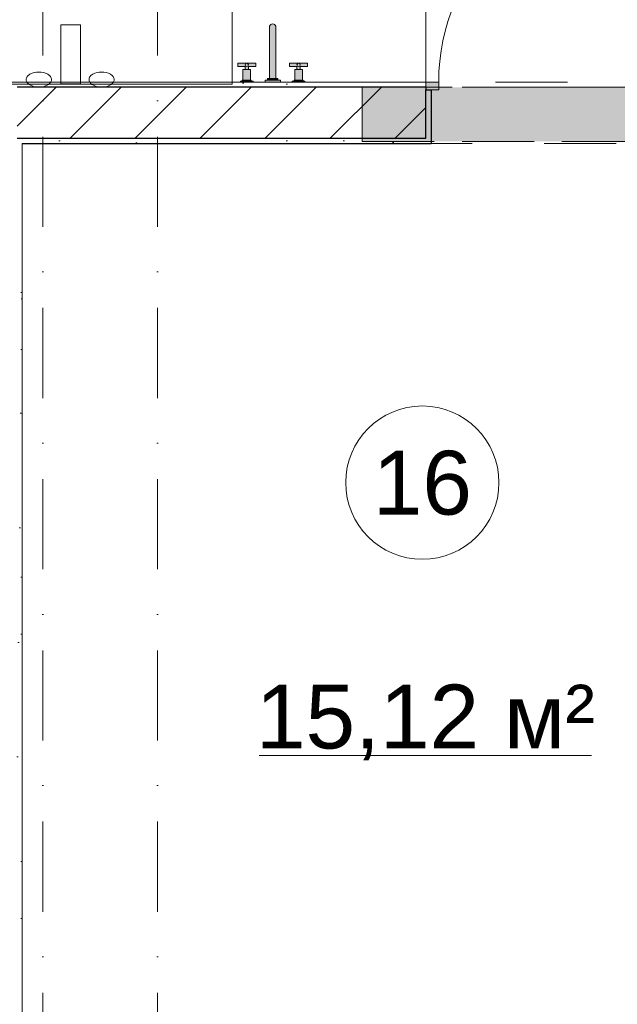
# Model space of a CAD drawing. Header units: millimetres. Extents: x -59761 to 112741, y -57975 to 46221.
# Tile 278 of 421: x 62910 to 65249, y -42960 to -39106. Entities that reach past the tile are written whole.
import ezdxf

# ---------------------------------------------------------------- set-up
doc = ezdxf.new("R2010")
doc.units = ezdxf.units.MM
for name, pattern in [('Wipeout_Contour', [1000, 0, -1000]), ('Невидимая', [391.222223, 282.222223, -109]), ('Штриховая', [564.444447, 282.222223, -282.222223]), ('Штрихпунктирная', [670.277762, 352.777767, -176.388884, 0, -141.111112])]:
    doc.linetypes.add(name, pattern=pattern)
for name, color, linetype in [('2D_План зонирования', 7, 'Continuous'), ('Интерьер - конструкции мебели', 7, 'Continuous'), ('Интерьер - Оборудование', 7, 'Continuous'), ('Конструктив - Перемычки', 7, 'Continuous'), ('Конструктив - Стены Блок 200 нов', 7, 'Continuous'), ('Элемент Модели - Зона', 7, 'Continuous'), ('Элемент Модели - Оси', 2, 'Continuous')]:
    doc.layers.add(name, color=color, linetype=linetype)
doc.styles.add('СГЕНЕРИР_СТИЛЬ_1', font='arial.ttf')
pattern_1 = [(45, (-45000, -53650), (-111.36932, 111.36932), [0, -105, 0, -157.5]), (110, (-44650, -53650), (148.00159, 53.86817), [0, -77, 0, -133])]

msp = doc.modelspace()

# ---------------------------------------------------------------- linework, layer by layer
at = {"layer": 'Интерьер - конструкции мебели', "color": 7, "linetype": 'Continuous', "lineweight": 15, "flags": 128}
msp.add_lwpolyline([(60760, -39349.94), (64500.34, -39349.94), (64500.34, -38649.94), (60760, -38649.94)], close=True, dxfattribs=at)
at = {"layer": 'Интерьер - Оборудование', "color": 7, "linetype": 'Continuous', "lineweight": 5}
for p, q in [((63792.34, -39288.94), (63794.24, -39287.04)), ((63792.34, -39299.94), (63805.34, -39299.94)), ((63805.34, -39288.94), (63803.43, -39287.04)), ((63995.34, -39288.94), (63997.24, -39287.04)), ((64008.34, -39299.94), (63995.34, -39299.94)), ((64008.34, -39288.94), (64006.43, -39287.04))]:
    msp.add_line(p, q, dxfattribs=at)
for centre in [(63798.84, -39282.44), (64001.84, -39282.44)]:
    msp.add_circle(centre, 6.5, dxfattribs=at)
at = {"layer": 'Конструктив - Стены Блок 200 нов', "color": 7, "linetype": 'Continuous', "lineweight": 5}
msp.add_line((64550.34, -39379.94), (64550.34, -39349.94), dxfattribs=at)
msp.add_arc((65350.34, -39349.94), 800, 90, 180, dxfattribs=at)
at = {"layer": 'Элемент Модели - Зона', "color": 7, "linetype": 'Continuous', "lineweight": 15}
msp.add_line((63848.07, -41986.37), (65148.65, -41986.37), dxfattribs=at)
at = {"layer": 'Элемент Модели - Зона', "color": 253, "linetype": 'Штриховая', "lineweight": 15, "flags": 128}
for points in [[(-8890, -17680), (-3119.74, -17680), (-3119.74, -14858.42), (142.53, -11594.86), (156.67, -11609), (156.67, -11580), (18300, -11580), (18300, -11600), (32399.73, -11600), (32399.73, -11580), (69081.36, -11580), (72316.72, -14823.47), (72320.06, -15158.11), (72320.06, -17695), (72360, -17695), (72360, -19700), (72120, -19700), (72120, -18300), (71700, -18300), (71700, -17900), (63300, -17900), (63300, -18300), (62700, -18300), (62700, -17900), (54320, -17900), (54320, -27030), (62700, -27030), (62700, -26350), (63300, -26350), (63300, -27540), (67380, -27540), (67380, -26630), (67500, -26630), (67500, -27660), (62920, -27660), (62920, -32819.89), (72120, -32819.89), (72120, -27750), (71650, -27750), (71650, -26250), (72120, -26250), (72120, -21200), (72360, -21200), (72360, -33849.94), (72120, -33849.94), (72120, -33059.89), (54320, -33059.89), (54320, -39349.94), (72120, -39349.94), (72120, -36299.94), (71700.06, -36299.94), (71700.06, -35674.44), (72120, -35674.44), (72120, -35349.94), (72360, -35349.94), (72360, -35679.94), (75850, -35679.94), (75850, -16794.88), (75238.88, -16794.88), (75238.88, -9000), (80700, -9000), (80700, -8700), (81300, -8700), (81300, -9000), (87517.1, -9000), (87517.1, -320), (85530, -320), (85530, 300), (84182.9, 300), (81300, 300), (81300, -300), (80700, -300), (80700, 212.5), (79799.78, 212.5), (72300, 212.5), (72300, -300), (71700, -300), (71700, 212.5), (63300, 212.5), (63300, -300), (62700, -300), (62700, 212.5), (54300, 212.5), (54300, -300), (53700, -300), (53700, 212.5), (45650, 212.5), (45650, -300), (45050, -300), (44950, -300), (44950, -5367.2), (32450.06, -5367.2), (32450.06, -200), (32450.06, 7690), (32460.06, 7690), (32460.06, 13850), (29720, 13850), (29720, 5730), (28964.53, 5730), (28964.53, 212), (27300.06, 212), (27300.06, -300), (26700.06, -300), (26700.06, 212), (18300, 212), (18300, -300), (17700, -300), (17700, 212), (16025.03, 212), (16025.03, -7500), (16025.03, -9042.59), (9300, -9042.59), (9300, -9300), (8700, -9300), (8700, -9042.59), (300, -9042.59), (300, -9300), (-300, -9300), (-300, -9042.59), (-8250, -9042.59), (-8250, -9300), (-8850, -9300), (-8850, -9042.59), (-8890, -9042.59)], [(66030.06, -44450), (66030.06, -39589.94), (62920, -39589.94), (62920, -44450)]]:
    msp.add_lwpolyline(points, close=True, dxfattribs=at)
at = {"layer": 'Элемент Модели - Зона', "color": 7, "linetype": 'Continuous', "lineweight": 15, "flags": 128}
msp.add_lwpolyline([(64786.32, -40917.96, 1), (64186.32, -40917.96, 1)], format="xyb", close=True, dxfattribs=at)

# ---------------------------------------------------------------- texts
at = {"layer": 'Элемент Модели - Зона', "color": 7, "lineweight": 15, "char_height": 250, "attachment_point": 5, "style": 'СГЕНЕРИР_СТИЛЬ_1'}
for s, insert in [('\\A1;{\\pqc;\\fArial|b0|i0|c204|p38;16}', (64486.32, -40920.02)), ('\\A1;{\\pqc;\\fArial|b0|i0|c204|p38;15,12 м²}', (64498.36, -41857.06))]:
    msp.add_mtext(s, dxfattribs=dict(at, insert=insert))

# ---------------------------------------------------------------- next in the draw order: wipeouts: each hides what was drawn before it
at = {"color": 254, "linetype": 'Wipeout_Contour', "lineweight": 0, "ltscale": 10165164.96746882}
msp.add_wipeout([(64500.34, -39349.94), (60760, -39349.94), (60760, -39369.94), (64500.34, -39369.94)], dxfattribs=at).dxf.layer = 'Конструктив - Стены Блок 200 нов'
at = {"color": 254, "linetype": 'Wipeout_Contour', "lineweight": 0, "ltscale": 10167649.14594134}
msp.add_wipeout([(62920, -44450), (62920, -39589.94), (62900, -39589.94), (62900, -44450)], dxfattribs=at).dxf.layer = 'Конструктив - Стены Блок 200 нов'

# ---------------------------------------------------------------- next in the draw order: hatches: boundary and pattern name
at = {"layer": 'Интерьер - Оборудование', "linetype": 'Continuous', "lineweight": 0}
for points in [[(63888.34, -39335.94), (63912.34, -39335.94), (63912.34, -39130.89, 0.7592472), (63888.34, -39130.89)], [(63813.84, -39299.94), (63805.34, -39299.94), (63805.34, -39288.94), (63833.84, -39288.94), (63833.84, -39275.94), (63763.84, -39275.94), (63763.84, -39288.94), (63792.34, -39288.94), (63792.34, -39299.94), (63783.84, -39299.94), (63783.84, -39342.94), (63781.34, -39342.94), (63781.34, -39346.44), (63773.84, -39346.44), (63773.84, -39349.94), (63823.84, -39349.94), (63823.84, -39346.44), (63816.34, -39346.44), (63816.34, -39342.94), (63813.84, -39342.94)], [(63986.84, -39299.94), (63986.84, -39342.94), (63984.34, -39342.94), (63984.34, -39346.44), (63976.84, -39346.44), (63976.84, -39349.94), (64026.84, -39349.94), (64026.84, -39346.44), (64019.34, -39346.44), (64019.34, -39342.94), (64016.84, -39342.94), (64016.84, -39299.94), (64008.34, -39299.94), (64008.34, -39288.94), (64036.84, -39288.94), (64036.84, -39275.94), (63966.84, -39275.94), (63966.84, -39288.94), (63995.34, -39288.94), (63995.34, -39299.94)], [(63930.34, -39342.94), (63870.34, -39342.94), (63870.34, -39349.94), (63930.34, -39349.94)], [(63920.34, -39335.94), (63880.34, -39335.94), (63880.34, -39342.94), (63920.34, -39342.94)]]:
    msp.add_hatch(color=255, dxfattribs=at).paths.add_polyline_path(points)
at = {"layer": 'Конструктив - Стены Блок 200 нов', "linetype": 'Continuous', "lineweight": 5}
h = msp.add_hatch(dxfattribs=at)
h.set_pattern_fill('ШТУКАТУРКА__ГИПС_01_000D', color=252, style=0, pattern_type=2)
h.set_pattern_definition(pattern_1)
h.paths.add_polyline_path([(64500.34, -39349.94), (60760, -39349.94), (60760, -39369.94), (64500.34, -39369.94)])
h = msp.add_hatch(dxfattribs=at)
h.set_pattern_fill('ШТУКАТУРКА__ГИПС_01_000D', color=252, style=0, pattern_type=2)
h.set_pattern_definition(pattern_1)
h.paths.add_polyline_path([(62920, -44450), (62920, -39589.94), (62900, -39589.94), (62900, -44450)])

# ---------------------------------------------------------------- next in the draw order: linework, layer by layer
at = {"layer": 'Интерьер - Оборудование', "color": 7, "linetype": 'Continuous', "lineweight": 5}
for p, q in [((63816.34, -39346.44), (63781.34, -39346.44)), ((63783.84, -39342.94), (63813.84, -39342.94)), ((63984.34, -39346.44), (64019.34, -39346.44)), ((64016.84, -39342.94), (63986.84, -39342.94))]:
    msp.add_line(p, q, dxfattribs=at)
at = {"layer": 'Интерьер - Оборудование', "color": 7, "linetype": 'Continuous', "lineweight": 5, "flags": 128}
msp.add_lwpolyline([(63888.34, -39335.94), (63912.34, -39335.94), (63912.34, -39130.89, 0.7592472), (63888.34, -39130.89)], format="xyb", close=True, dxfattribs=at)
for points in [[(63813.84, -39299.94), (63813.84, -39342.94), (63816.34, -39342.94), (63816.34, -39346.44), (63823.84, -39346.44), (63823.84, -39349.94), (63773.84, -39349.94), (63773.84, -39346.44), (63781.34, -39346.44), (63781.34, -39342.94), (63783.84, -39342.94), (63783.84, -39299.94), (63792.34, -39299.94), (63792.34, -39288.94), (63763.84, -39288.94), (63763.84, -39275.94), (63833.84, -39275.94), (63833.84, -39288.94), (63805.34, -39288.94), (63805.34, -39299.94)], [(63986.84, -39299.94), (63986.84, -39342.94), (63984.34, -39342.94), (63984.34, -39346.44), (63976.84, -39346.44), (63976.84, -39349.94), (64026.84, -39349.94), (64026.84, -39346.44), (64019.34, -39346.44), (64019.34, -39342.94), (64016.84, -39342.94), (64016.84, -39299.94), (64008.34, -39299.94), (64008.34, -39288.94), (64036.84, -39288.94), (64036.84, -39275.94), (63966.84, -39275.94), (63966.84, -39288.94), (63995.34, -39288.94), (63995.34, -39299.94)], [(63930.34, -39342.94), (63870.34, -39342.94), (63870.34, -39349.94), (63930.34, -39349.94)], [(63920.34, -39335.94), (63880.34, -39335.94), (63880.34, -39342.94), (63920.34, -39342.94)]]:
    msp.add_lwpolyline(points, close=True, dxfattribs=at)
at = {"layer": 'Конструктив - Стены Блок 200 нов', "color": 7, "linetype": 'Continuous', "lineweight": 5}
msp.add_line((64550.34, -39349.94), (64500.34, -39349.94), dxfattribs=at)
at = {"layer": 'Конструктив - Стены Блок 200 нов', "color": 7, "linetype": 'Continuous', "lineweight": 5, "flags": 128}
for points in [[(64500.34, -39349.94), (60760, -39349.94)], [(62920, -44450), (62920, -39589.94)]]:
    msp.add_lwpolyline(points, dxfattribs=at)

# ---------------------------------------------------------------- next in the draw order: wipeouts: each hides what was drawn before it
at = {"color": 254, "linetype": 'Wipeout_Contour', "lineweight": 0, "ltscale": 10169562.1093875}
msp.add_wipeout([(62920, -39569.94), (62920, -39589.94), (64500.34, -39589.94), (64500.34, -39569.94)], dxfattribs=at).dxf.layer = 'Конструктив - Стены Блок 200 нов'

# ---------------------------------------------------------------- next in the draw order: hatches: boundary and pattern name
at = {"layer": 'Конструктив - Стены Блок 200 нов', "linetype": 'Continuous', "lineweight": 5}
h = msp.add_hatch(dxfattribs=at)
h.set_pattern_fill('ШТУКАТУРКА__ГИПС_01_000D', color=252, style=0, pattern_type=2)
h.set_pattern_definition(pattern_1)
h.paths.add_polyline_path([(62920, -39569.94), (62920, -39589.94), (64500.34, -39589.94), (64500.34, -39569.94)])

# ---------------------------------------------------------------- next in the draw order: wipeouts: each hides what was drawn before it
at = {"color": 254, "linetype": 'Wipeout_Contour', "lineweight": 0, "ltscale": 10166387.86701337}
msp.add_wipeout([(62900, -39589.94), (62920, -39589.94), (62920, -39569.94), (62900, -39569.94)], dxfattribs=at).dxf.layer = 'Конструктив - Стены Блок 200 нов'

# ---------------------------------------------------------------- next in the draw order: wipeouts: each hides what was drawn before it
at = {"color": 254, "linetype": 'Wipeout_Contour', "lineweight": 0, "ltscale": 12712614.0108245}
msp.add_wipeout([(62900, -39569.94), (64500.34, -39569.94), (64500.34, -39379.94), (64500.34, -39369.94), (62900, -39369.94)], dxfattribs=at).dxf.layer = 'Конструктив - Стены Блок 200 нов'

# ---------------------------------------------------------------- next in the draw order: hatches: boundary and pattern name
at = {"layer": 'Конструктив - Стены Блок 200 нов', "linetype": 'Continuous', "lineweight": 5}
h = msp.add_hatch(dxfattribs=at)
h.set_pattern_fill('БЛОКИ_БЕТОННЫЕ_ЭФФЕКТИВН_2D', style=0, pattern_type=2)
h.set_pattern_definition([(45, (-45000, -54000), (-127.27922, 127.27922), [])])
h.paths.add_polyline_path([(62900, -39569.94), (64500.34, -39569.94), (64500.34, -39379.94), (64500.34, -39369.94), (62900, -39369.94)])

# ---------------------------------------------------------------- next in the draw order: linework, layer by layer
at = {"layer": '2D_План зонирования', "color": 7, "linetype": 'Continuous', "lineweight": 5}
for points in [[(63741.93, -38759.83), (63741.93, -39358.02), (61751.37, -39358.02), (61751.37, -38759.83)], [(63148.28, -39356.22), (63070.52, -39356.22), (63070.52, -39126.12), (63148.28, -39126.12)]]:
    msp.add_lwpolyline(points, close=True, dxfattribs=at)
for points in [[(62935.68, -39340.11, 0.1532347), (62939.54, -39351.72, 0.1045183), (62950.1, -39361.2, 0.1370202), (62984.93, -39369.94, 0.1370481), (63019.75, -39361.2, 0.1045038), (63030.3, -39351.72, 0.1532215), (63034.17, -39340.11, 0.1535536), (63030.3, -39328.55, 0.1043568), (63019.75, -39319.09, 0.1368641), (62984.93, -39310.36, 0.1368363), (62950.1, -39319.09, 0.1043713), (62939.54, -39328.55, 0.1535669)], [(63181.48, -39340.11, 0.1533534), (63185.36, -39351.72, 0.1044282), (63195.91, -39361.2, 0.1369924), (63230.72, -39369.94, 0.1370202), (63265.56, -39361.2, 0.1045183), (63276.11, -39351.72, 0.1532347), (63279.98, -39340.11, 0.1535669), (63276.11, -39328.55, 0.1043713), (63265.56, -39319.09, 0.1368363), (63230.72, -39310.36, 0.1368085), (63195.91, -39319.09, 0.1042811), (63185.36, -39328.55, 0.1536857)]]:
    msp.add_lwpolyline(points, format="xyb", close=True, dxfattribs=at)
at = {"layer": 'Конструктив - Перемычки', "color": 7, "linetype": 'Невидимая', "lineweight": 0}
msp.add_line((64250.34, -39581.94), (64250.34, -39369.94), dxfattribs=at)
at = {"layer": 'Элемент Модели - Оси', "color": 7, "linetype": 'Штрихпунктирная', "lineweight": 15}
for p, q in [((63000, 38200), (63000, -55975)), ((63450, 38200), (63450, -55975))]:
    msp.add_line(p, q, dxfattribs=at)

# ---------------------------------------------------------------- next in the draw order: wipeouts: each hides what was drawn before it
at = {"color": 254, "linetype": 'Wipeout_Contour', "lineweight": 0, "ltscale": 12715861.08478843}
msp.add_wipeout([(64520.34, -39589.94), (64520.34, -39379.94), (64500.34, -39379.94), (64500.34, -39569.94), (64500.34, -39589.94)], dxfattribs=at).dxf.layer = 'Конструктив - Стены Блок 200 нов'

# ---------------------------------------------------------------- next in the draw order: hatches: boundary and pattern name
at = {"layer": 'Конструктив - Перемычки', "linetype": 'Continuous', "lineweight": 0}
msp.add_hatch(color=59, dxfattribs=at).paths.add_polyline_path([(64250.34, -39369.94), (64250.34, -39581.94), (65650.34, -39581.94), (65650.34, -39369.94)])
at = {"layer": 'Конструктив - Стены Блок 200 нов', "linetype": 'Continuous', "lineweight": 0}
msp.add_hatch(color=255, dxfattribs=at).paths.add_polyline_path([(64500.34, -39379.94), (64550.34, -39379.94), (64550.34, -39349.94), (64500.34, -39349.94)])

# ---------------------------------------------------------------- next in the draw order: linework, layer by layer
at = {"layer": 'Конструктив - Перемычки', "color": 7, "linetype": 'Невидимая', "lineweight": 0}
for p, q in [((64250.34, -39369.94), (65650.34, -39369.94)), ((64250.34, -39581.94), (65650.34, -39581.94))]:
    msp.add_line(p, q, dxfattribs=at)
at = {"layer": 'Конструктив - Перемычки', "color": 7, "linetype": 'Штрихпунктирная', "lineweight": 0}
msp.add_line((64250.34, -39369.94), (65650.34, -39369.94), dxfattribs=at)
at = {"layer": 'Конструктив - Стены Блок 200 нов', "color": 7, "linetype": 'Continuous', "lineweight": 5}
for p, q in [((64500.34, -39349.94), (64500.34, -39369.94)), ((64500.34, -39349.94), (64500.34, -39379.94)), ((64500.34, -39349.94), (64500.34, -39369.94)), ((64500.34, -39349.94), (64500.34, -39369.94)), ((64500.34, -39379.94), (64550.34, -39379.94))]:
    msp.add_line(p, q, dxfattribs=at)
at = {"layer": 'Конструктив - Стены Блок 200 нов', "color": 7, "linetype": 'Continuous', "lineweight": 30}
for p, q in [((64500.34, -39369.94), (62900, -39369.94)), ((64500.34, -39369.94), (64500.34, -39379.94)), ((64500.34, -39369.94), (64500.34, -39379.94)), ((64500.34, -39369.94), (64500.34, -39379.94)), ((64500.34, -39379.94), (64520.34, -39379.94)), ((64500.34, -39569.94), (64500.34, -39379.94)), ((64520.34, -39379.94), (64520.34, -39589.94)), ((64520.34, -39379.94), (64520.34, -39589.94)), ((62900, -39569.94), (64500.34, -39569.94)), ((64500.34, -39589.94), (64520.34, -39589.94)), ((64500.34, -39589.94), (64520.34, -39589.94))]:
    msp.add_line(p, q, dxfattribs=at)
at = {"layer": 'Конструктив - Стены Блок 200 нов', "color": 7, "linetype": 'Continuous', "lineweight": 30, "flags": 128}
msp.add_lwpolyline([(62920, -39589.94), (64500.34, -39589.94)], dxfattribs=at)

doc.saveas('drawing.dxf')
